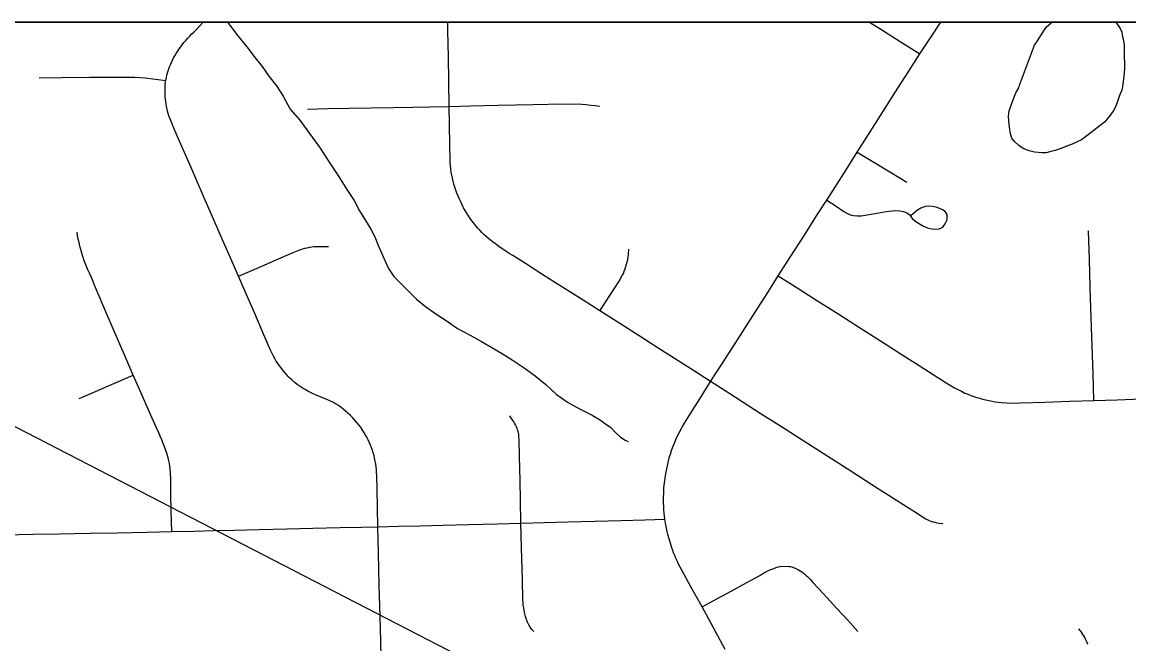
# Model space of a CAD drawing. Extents: x 0 to 34, y 0 to 22.
# Drawn here: x 5.5028 to 5.7859, y 20.7409 to 20.9 of the extents above; entities that cross this region are included whole.
import ezdxf

# ---------------------------------------------------------------- set-up
doc = ezdxf.new("R2010")
doc.units = 0
for name, color, linetype in [('GM_X_City_Street', 7, 'Continuous'), ('GM_X_Minor_Lake', 7, 'Continuous'), ('GM_X_Minor_River', 7, 'Continuous'), ('GM_X_Rail_Line_Text', 7, 'Continuous'), ('GM_X_Unincorporated', 7, 'Continuous'), ('SH_Data', 7, 'Continuous'), ('SH_Text', 7, 'Continuous')]:
    doc.layers.add(name, color=color, linetype=linetype)

msp = doc.modelspace()

# ---------------------------------------------------------------- linework, layer by layer
at = {"layer": 'GM_X_City_Street'}
for points in [[(5.59469, 20.73373), (5.5945, 20.74146), (5.59434, 20.74797), (5.59414, 20.75588), (5.59394, 20.7641), (5.59377, 20.77086), (5.59367, 20.77578), (5.59356, 20.78052), (5.5935, 20.78399), (5.59346, 20.78474), (5.5934, 20.78547), (5.59332, 20.78621), (5.59322, 20.78694), (5.59309, 20.78767), (5.59295, 20.7884), (5.59279, 20.78908), (5.59261, 20.78975), (5.5924, 20.79042), (5.59218, 20.79107), (5.59192, 20.79172), (5.59165, 20.79237), (5.5913, 20.79307), (5.59094, 20.79376), (5.59056, 20.79444), (5.59016, 20.79511), (5.58974, 20.79578), (5.58931, 20.79643), (5.58886, 20.79707), (5.58834, 20.79767), (5.58781, 20.79825), (5.58726, 20.79883), (5.58669, 20.79938), (5.58611, 20.79992), (5.58551, 20.80044), (5.58491, 20.80094), (5.58428, 20.80143), (5.58326, 20.80212), (5.58274, 20.80243), (5.58221, 20.80273), (5.58167, 20.80302), (5.58056, 20.80353), (5.57942, 20.80397), (5.57869, 20.80425), (5.57796, 20.80456), (5.57724, 20.80488), (5.57654, 20.80522), (5.57584, 20.80558), (5.57514, 20.80595), (5.57462, 20.80626), (5.57411, 20.80659), (5.57312, 20.80729), (5.57265, 20.80767), (5.57172, 20.80846), (5.57128, 20.80888), (5.57086, 20.80931), (5.5704, 20.8098), (5.56993, 20.81035), (5.56946, 20.81091), (5.56902, 20.81149), (5.56859, 20.81207), (5.56818, 20.81267), (5.56779, 20.81328), (5.56742, 20.81391), (5.56706, 20.81454), (5.56631, 20.81604), (5.5646, 20.82), (5.56227, 20.8254), (5.56008, 20.83045), (5.55813, 20.83496), (5.55601, 20.83982), (5.55404, 20.8443), (5.55205, 20.84885), (5.54993, 20.85371), (5.54769, 20.85881), (5.54563, 20.86353), (5.54395, 20.86737), (5.54241, 20.87088), (5.54157, 20.87284), (5.54076, 20.8748), (5.54033, 20.876), (5.53998, 20.87722), (5.5397, 20.87847), (5.53959, 20.8791), (5.53949, 20.87973), (5.53936, 20.88089), (5.53932, 20.88145), (5.53939, 20.88425), (5.5395, 20.88503), (5.53968, 20.88591), (5.53981, 20.88645), (5.53995, 20.887), (5.54011, 20.88754), (5.5403, 20.88808), (5.54049, 20.8886), (5.54071, 20.88911), (5.54095, 20.88963), (5.54123, 20.89023), (5.54152, 20.89083), (5.54182, 20.8914), (5.54218, 20.89197), (5.54253, 20.89251), (5.54283, 20.89297), (5.54326, 20.8936), (5.5437, 20.89419), (5.54416, 20.89477), (5.54462, 20.89533), (5.54511, 20.89588), (5.54563, 20.89642), (5.54614, 20.89697), (5.54669, 20.89745), (5.54728, 20.898), (5.54906, 20.9)], [(5.73835, 20.77159), (5.73735, 20.77172), (5.73685, 20.77182), (5.73635, 20.77193), (5.73586, 20.77207), (5.73538, 20.77223), (5.73491, 20.77242), (5.73444, 20.77262), (5.73398, 20.77284), (5.73354, 20.77309), (5.73135, 20.77447), (5.72649, 20.77758), (5.72016, 20.78163), (5.71478, 20.78507), (5.70891, 20.78882), (5.70277, 20.79274), (5.69701, 20.79643), (5.69161, 20.79988), (5.68701, 20.80282), (5.68357, 20.80502), (5.67891, 20.808), (5.67451, 20.81082), (5.66968, 20.81391), (5.66525, 20.81674), (5.66065, 20.81969), (5.65572, 20.82284), (5.6506, 20.82612), (5.64632, 20.82883), (5.64086, 20.8323), (5.63601, 20.83537), (5.63154, 20.83821), (5.62832, 20.84026), (5.6274, 20.84082), (5.6265, 20.8414), (5.6256, 20.842), (5.62472, 20.84261), (5.62385, 20.84324), (5.62299, 20.84388), (5.62214, 20.84454), (5.62155, 20.84506), (5.62097, 20.8456), (5.62041, 20.84616), (5.61986, 20.84672), (5.61933, 20.84731), (5.61882, 20.8479), (5.61832, 20.84852), (5.61784, 20.84914), (5.61737, 20.84978), (5.61692, 20.85043), (5.6165, 20.85109), (5.61609, 20.8518), (5.6157, 20.85252), (5.61532, 20.85325), (5.61497, 20.85398), (5.61463, 20.85473), (5.61431, 20.85548), (5.61401, 20.85624), (5.61372, 20.85701), (5.61346, 20.85778), (5.61321, 20.85856), (5.61301, 20.85933), (5.61284, 20.86009), (5.61268, 20.86087), (5.61255, 20.86164), (5.61244, 20.86242), (5.61235, 20.8632), (5.61228, 20.86398), (5.61223, 20.86477), (5.61216, 20.86851), (5.61207, 20.87393), (5.61199, 20.87845), (5.6119, 20.88483), (5.61181, 20.89111), (5.61171, 20.89781), (5.61168, 20.9)], [(5.68265, 20.73948), (5.68013, 20.7441), (5.67671, 20.75035), (5.67388, 20.75553), (5.67155, 20.75979), (5.67064, 20.76146), (5.67031, 20.76213), (5.67, 20.76282), (5.66972, 20.76348), (5.66945, 20.76415), (5.66921, 20.76482), (5.66898, 20.7655), (5.66863, 20.76663), (5.66831, 20.76777), (5.66799, 20.76891), (5.6677, 20.77006), (5.66753, 20.77091), (5.66738, 20.77176), (5.66722, 20.77278), (5.66704, 20.77433), (5.66697, 20.7752), (5.66691, 20.77606), (5.66688, 20.77702), (5.66695, 20.78086), (5.6671, 20.78208), (5.66727, 20.78329), (5.66747, 20.78451), (5.66769, 20.78572), (5.66794, 20.78692), (5.66812, 20.78771), (5.66832, 20.7885), (5.66862, 20.78945), (5.66894, 20.7904), (5.66928, 20.79134), (5.66964, 20.79227), (5.67003, 20.7932), (5.67043, 20.79411), (5.67101, 20.79522), (5.6716, 20.79631), (5.67221, 20.79739), (5.67432, 20.80081), (5.67672, 20.80452), (5.67891, 20.808), (5.68177, 20.81247), (5.68441, 20.81659), (5.68712, 20.82084), (5.69031, 20.82582), (5.69353, 20.83085), (5.69623, 20.83508), (5.69926, 20.83981), (5.7029, 20.84552), (5.70604, 20.85042), (5.70863, 20.85448), (5.71074, 20.8578), (5.71356, 20.86223), (5.71642, 20.86674), (5.71928, 20.87122), (5.72258, 20.87638), (5.72608, 20.88188), (5.72964, 20.88744), (5.73247, 20.89188), (5.73549, 20.8965), (5.73779, 20.9)], [(5.71953, 20.9), (5.72243, 20.89818), (5.72737, 20.89508), (5.73247, 20.89188)], [(5.50715, 20.88576), (5.51287, 20.88581), (5.52, 20.88588), (5.52654, 20.88594), (5.53162, 20.88589), (5.53299, 20.88583), (5.53426, 20.88572), (5.53685, 20.88538), (5.5395, 20.88503)], [(5.57579, 20.87776), (5.581, 20.87786), (5.58631, 20.87796), (5.59201, 20.87807), (5.59777, 20.87818), (5.60271, 20.87827), (5.60708, 20.87836), (5.61199, 20.87845)], [(5.61199, 20.87845), (5.61749, 20.87857), (5.62445, 20.87871), (5.63354, 20.8789), (5.6413, 20.87906), (5.64593, 20.879), (5.64708, 20.8789), (5.64824, 20.87878), (5.64939, 20.87865), (5.65054, 20.87849)], [(5.71642, 20.86674), (5.72026, 20.86441), (5.72521, 20.86142), (5.72913, 20.85905)], [(5.70863, 20.85448), (5.71103, 20.85288), (5.71301, 20.85155), (5.71377, 20.85109), (5.71429, 20.85085), (5.71494, 20.85063), (5.71548, 20.85049), (5.71637, 20.8504), (5.71742, 20.85044), (5.72051, 20.85095), (5.72333, 20.85142), (5.72452, 20.85161), (5.72547, 20.85171), (5.72634, 20.85176), (5.72734, 20.85171), (5.72826, 20.85154), (5.72914, 20.85122), (5.72967, 20.85081), (5.73011, 20.8503), (5.73052, 20.84974), (5.73101, 20.84928), (5.73164, 20.84877), (5.73322, 20.84789), (5.73439, 20.8474), (5.73509, 20.84716), (5.73587, 20.84704), (5.73735, 20.84714), (5.73796, 20.84738), (5.73852, 20.84782), (5.73893, 20.8484), (5.73935, 20.84923), (5.73947, 20.84976), (5.7394, 20.85074), (5.7392, 20.8512), (5.73888, 20.85154), (5.7382, 20.852), (5.73731, 20.85239), (5.7366, 20.85261), (5.7356, 20.85278), (5.73475, 20.85288), (5.73395, 20.85283), (5.73334, 20.85268), (5.73271, 20.85236), (5.73188, 20.85185), (5.73023, 20.85054)], [(5.54103, 20.76962), (5.54092, 20.77473), (5.54084, 20.77912), (5.54076, 20.78282), (5.54069, 20.78492), (5.54062, 20.78563), (5.54053, 20.78635), (5.54042, 20.78705), (5.5403, 20.78776), (5.54015, 20.78846), (5.53986, 20.78941), (5.53955, 20.79035), (5.53921, 20.79128), (5.53886, 20.79221), (5.53849, 20.79313), (5.5381, 20.79403), (5.53769, 20.79494), (5.53703, 20.79631), (5.53534, 20.80017), (5.53322, 20.80504), (5.5312, 20.80968), (5.52887, 20.81505), (5.52633, 20.82092), (5.5242, 20.82585), (5.52168, 20.83167), (5.5213, 20.83266), (5.5209, 20.83365), (5.52048, 20.83464), (5.52004, 20.83561), (5.51957, 20.83661), (5.51922, 20.83745), (5.51888, 20.83831), (5.51857, 20.83917), (5.51828, 20.84004), (5.51801, 20.84091), (5.51775, 20.84179), (5.51752, 20.84268), (5.51731, 20.84357), (5.51712, 20.84447), (5.51695, 20.84537), (5.5168, 20.84627)], [(5.77696, 20.80317), (5.77675, 20.81004), (5.77652, 20.81719), (5.7763, 20.82436), (5.77606, 20.83206), (5.77583, 20.83933), (5.7756, 20.84662)], [(5.55813, 20.83496), (5.5627, 20.83696), (5.56759, 20.83909), (5.57167, 20.84087), (5.57342, 20.8416), (5.57398, 20.8418), (5.57454, 20.84197), (5.57511, 20.84213), (5.57569, 20.84227), (5.57627, 20.84238), (5.57685, 20.84248), (5.57745, 20.84255), (5.57806, 20.8426), (5.5811, 20.84256)], [(5.6506, 20.82612), (5.65329, 20.83032), (5.65547, 20.83372), (5.65632, 20.83515), (5.65658, 20.83571), (5.65682, 20.83629), (5.65704, 20.83687), (5.65724, 20.83746), (5.65741, 20.83806), (5.65757, 20.83867), (5.6577, 20.83927), (5.65781, 20.83989), (5.65789, 20.8405), (5.65797, 20.84186)], [(5.69623, 20.83508), (5.70151, 20.83172), (5.70629, 20.82868), (5.71169, 20.82523), (5.71697, 20.82187), (5.72234, 20.81845), (5.72713, 20.81541), (5.73224, 20.81215), (5.73707, 20.80908), (5.7379, 20.80852), (5.73873, 20.80798), (5.73959, 20.80745), (5.74045, 20.80694), (5.74132, 20.80645), (5.7422, 20.80598), (5.74309, 20.80553), (5.74399, 20.80509), (5.74474, 20.80478), (5.74549, 20.80449), (5.74625, 20.80422), (5.74701, 20.80396), (5.74778, 20.80373), (5.74849, 20.80353), (5.74935, 20.80332), (5.75013, 20.80314), (5.75093, 20.80299), (5.75172, 20.80285), (5.75252, 20.80273), (5.75332, 20.80264), (5.75461, 20.80258), (5.7559, 20.80253), (5.75824, 20.80259), (5.76446, 20.80278), (5.77075, 20.80298), (5.77696, 20.80317), (5.78292, 20.80337), (5.78914, 20.80357)], [(5.51733, 20.80367), (5.52156, 20.8055), (5.5262, 20.80751), (5.5312, 20.80968)], [(5.63036, 20.77179), (5.63024, 20.77773), (5.63014, 20.78263), (5.63001, 20.7889), (5.62992, 20.79299), (5.62985, 20.79405), (5.6298, 20.79446), (5.62972, 20.79486), (5.62963, 20.79526), (5.62951, 20.79565), (5.62938, 20.79604), (5.62923, 20.79642), (5.62899, 20.79691), (5.62873, 20.7974), (5.62845, 20.79788), (5.62815, 20.79834), (5.6275, 20.79923)], [(5.49841, 20.76879), (5.50552, 20.76893), (5.51233, 20.76906), (5.52017, 20.76921), (5.52716, 20.76935), (5.53478, 20.7695), (5.54103, 20.76962), (5.54666, 20.76976), (5.55192, 20.76988), (5.55707, 20.77), (5.56341, 20.77015), (5.57044, 20.77031), (5.57716, 20.77047), (5.5841, 20.77063), (5.58959, 20.77076), (5.59377, 20.77086), (5.5991, 20.77099), (5.6045, 20.77113), (5.6105, 20.77128), (5.61705, 20.77145), (5.62439, 20.77163), (5.63036, 20.77179), (5.63638, 20.77195), (5.64242, 20.77211), (5.64932, 20.7723), (5.65604, 20.77248), (5.66205, 20.77264), (5.66722, 20.77278)], [(5.63371, 20.74404), (5.6332, 20.74458), (5.63276, 20.74517), (5.63237, 20.7458), (5.63205, 20.74647), (5.6318, 20.74717), (5.63157, 20.74789), (5.63136, 20.74862), (5.63118, 20.74935), (5.63108, 20.75008), (5.63099, 20.75081), (5.63093, 20.75154), (5.6309, 20.75228), (5.63076, 20.75737), (5.63054, 20.76544), (5.63036, 20.77179)], [(5.67671, 20.75035), (5.68049, 20.75241), (5.68418, 20.75442), (5.68814, 20.75658), (5.69154, 20.75843), (5.69202, 20.75874), (5.69251, 20.75903), (5.69302, 20.7593), (5.69353, 20.75956), (5.69405, 20.7598), (5.69458, 20.76002), (5.69512, 20.76022), (5.69566, 20.76041), (5.69621, 20.76057), (5.69676, 20.76072), (5.69713, 20.76077), (5.69898, 20.76073), (5.69934, 20.76066), (5.6997, 20.76057), (5.70005, 20.76046), (5.7004, 20.76034), (5.70074, 20.7602), (5.70108, 20.76003), (5.7014, 20.75985), (5.70182, 20.7596), (5.70223, 20.75933), (5.70263, 20.75904), (5.70302, 20.75874), (5.70339, 20.75842), (5.70376, 20.75808), (5.70411, 20.75773), (5.70444, 20.75737), (5.70475, 20.757), (5.70506, 20.75661), (5.70777, 20.75366), (5.71118, 20.74997), (5.71391, 20.74701), (5.7166, 20.74408)], [(5.77547, 20.74078), (5.77529, 20.74119), (5.77509, 20.7416), (5.77487, 20.74207), (5.77462, 20.74254), (5.77436, 20.74299), (5.77408, 20.74344), (5.77379, 20.74387), (5.77314, 20.7447)]]:
    msp.add_lwpolyline(points, dxfattribs=at)
at = {"layer": 'GM_X_Minor_Lake'}
for points in [[(5.78258, 20.9), (5.78371, 20.89835), (5.7841, 20.89741), (5.78431, 20.89627), (5.78451, 20.89532), (5.78471, 20.89418), (5.78473, 20.89266), (5.78475, 20.89114), (5.78477, 20.88962), (5.78479, 20.8881), (5.78463, 20.8862), (5.78446, 20.88468), (5.78428, 20.88354), (5.7841, 20.88259), (5.78374, 20.88163), (5.78337, 20.88068), (5.783, 20.87972), (5.78264, 20.87877), (5.78209, 20.87743), (5.78097, 20.8759), (5.77966, 20.87436), (5.77515, 20.87088), (5.77384, 20.86992), (5.77271, 20.86934), (5.77139, 20.86875), (5.77025, 20.86835), (5.76874, 20.86777), (5.76704, 20.86718), (5.76572, 20.86678), (5.76477, 20.86658), (5.76364, 20.86656), (5.76174, 20.86673), (5.7604, 20.86709), (5.75888, 20.86765), (5.75773, 20.86839), (5.75677, 20.86933), (5.756, 20.87027), (5.7556, 20.87141), (5.75539, 20.87311), (5.75518, 20.87463), (5.75516, 20.87596), (5.75534, 20.87729), (5.75625, 20.87996), (5.75698, 20.88187), (5.75773, 20.88321), (5.75791, 20.88391)], [(5.75791, 20.88391), (5.76176, 20.89409), (5.76269, 20.89543), (5.76343, 20.89658), (5.76473, 20.89869), (5.76605, 20.89984), (5.76618, 20.9)]]:
    msp.add_lwpolyline(points, dxfattribs=at)
at = {"layer": 'GM_X_Minor_River'}
for points in [[(5.55534, 20.9), (5.55796, 20.89653), (5.56028, 20.89371), (5.5624, 20.89088), (5.56414, 20.88862), (5.56588, 20.88618), (5.56781, 20.88373), (5.56955, 20.88109), (5.5713, 20.87769), (5.5738, 20.87487), (5.57631, 20.87148), (5.57902, 20.86772), (5.58134, 20.86414), (5.58367, 20.86055), (5.5858, 20.85716), (5.58773, 20.85433), (5.5891, 20.85169), (5.59065, 20.84924), (5.592, 20.84698)], [(5.592, 20.84698), (5.59298, 20.84509), (5.59396, 20.84263), (5.59474, 20.84093), (5.59552, 20.83904), (5.5965, 20.83696), (5.59785, 20.83489), (5.60362, 20.82907), (5.60592, 20.8272), (5.6086, 20.82533), (5.61147, 20.82346), (5.61415, 20.8216), (5.6174, 20.81993), (5.62027, 20.81825), (5.62294, 20.81677), (5.62543, 20.81528), (5.62811, 20.8136), (5.63117, 20.81155), (5.63404, 20.80949), (5.63673, 20.80724), (5.63942, 20.80481), (5.64229, 20.80275), (5.64535, 20.80108), (5.64859, 20.79941), (5.65051, 20.79829), (5.65204, 20.79717), (5.65338, 20.79624), (5.65453, 20.79511), (5.65588, 20.7938), (5.65702, 20.79305), (5.65779, 20.79268)]]:
    msp.add_lwpolyline(points, dxfattribs=at)
at = {"layer": 'GM_X_Rail_Line_Text'}
msp.add_lwpolyline([(8.9, 20.9), (4.27516, 20.9), (4.27475, 20.80739), (4.27534, 20.58948), (4.27522, 20.47097), (4.2757, 20.41631), (4.37341, 20.41813), (4.72752, 20.4267), (4.7877, 20.42788), (4.79081, 20.42795), (4.79449, 20.42802), (5.37238, 20.44113), (6.02351, 20.46032), (6.10247, 20.46324), (6.13454, 20.46419), (6.14318, 20.46445), (6.34991, 20.47249), (6.36809, 20.47307), (6.41713, 20.47364), (6.46674, 20.47499), (6.69534, 20.4811), (6.99108, 20.48711), (7.05001, 20.48828)], dxfattribs=at)
at = {"layer": 'GM_X_Unincorporated'}
msp.add_lwpolyline([(4.37341, 20.41813), (4.72752, 20.4267), (4.7877, 20.42788), (4.79081, 20.42795), (4.79449, 20.42802), (4.99492, 20.4316), (5.04517, 20.4325), (5.28697, 20.43682), (5.37238, 20.44113), (5.39325, 20.43926), (5.64598, 20.44636), (6.02351, 20.46032), (6.10157, 20.46321), (6.13454, 20.46419), (6.14318, 20.46445), (6.34991, 20.47249), (6.36809, 20.47307), (6.41713, 20.47364), (6.46674, 20.47499), (6.69534, 20.4811), (6.68487, 20.9), (4.27516, 20.9)], dxfattribs=at)
at = {"layer": 'SH_Data'}
msp.add_line((2.1, 20.9), (8.9, 20.9), dxfattribs=at)
at = {"layer": 'SH_Text'}
msp.add_lwpolyline([(5.36424, 20.42069), (6.14384, 20.46451), (5.36424, 20.867)], close=True, dxfattribs=at)

doc.saveas('drawing.dxf')
